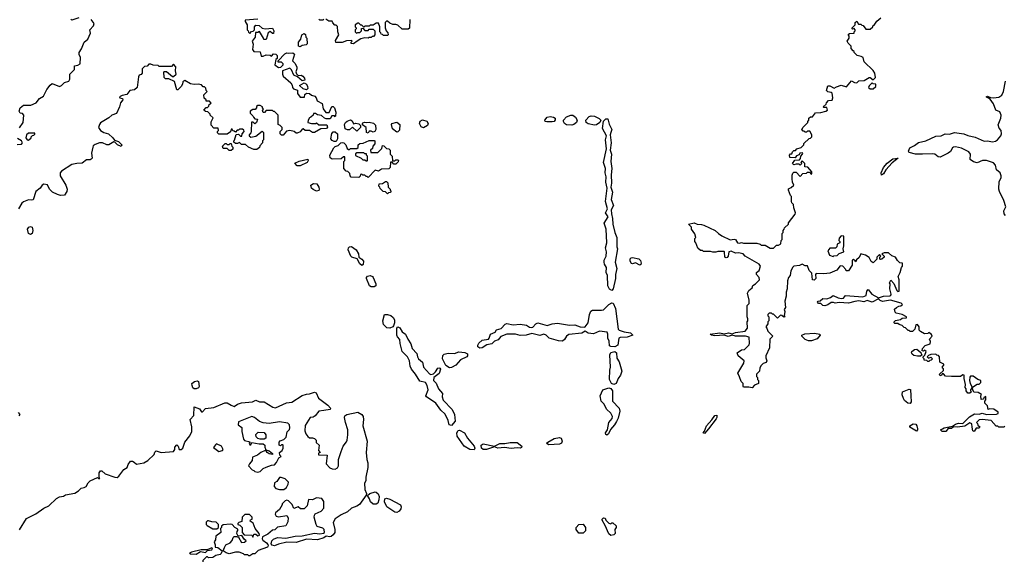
# Model space of a CAD drawing. Extents: x 2386423 to 2568864, y 578392 to 761999.
# Tile 299 of 454: x 2489659 to 2499229, y 655086 to 660354. Entities that reach past the tile are written whole.
import ezdxf

# ---------------------------------------------------------------- set-up
doc = ezdxf.new("R2010")
doc.units = 0

msp = doc.modelspace()

# ---------------------------------------------------------------- linework, layer by layer
at = {"layer": '0CON05XD'}
for points in [[(2490235, 660373.3), (2490165, 660350), (2490155, 660360)], [(2497568.3, 657601.7), (2497545, 657602.5), (2497515, 657581.2), (2497485, 657570), (2497465, 657572.5), (2497445, 657592.5), (2497423.6, 657593.6), (2497413.3, 657605), (2497420, 657615), (2497440.7, 657619.3), (2497465, 657641.2), (2497505, 657638), (2497538.3, 657651.7), (2497565, 657672.5), (2497615, 657648.8), (2497646.4, 657643.6), (2497667.5, 657645), (2497685, 657670), (2497853, 657657), (2497885, 657670), (2497892.5, 657715), (2497905, 657730), (2497942.5, 657685), (2498005, 657647.5), (2498053.9, 657666.1), (2498115, 657666.7), (2498127.5, 657675), (2498130, 657685), (2498117.5, 657735), (2498120, 657785), (2498112.5, 657795), (2498125, 657820), (2498157, 657787), (2498185, 657720), (2498195, 657710), (2498207, 657713), (2498206.7, 657825), (2498197.5, 657855), (2498217.5, 657895), (2498230, 657945), (2498240, 657955), (2498240, 657985), (2498215, 657990), (2498190.7, 658010.7), (2498173, 658043), (2498136.4, 658056.4), (2498105, 658087.5), (2498063, 658087), (2498040, 658075), (2498060, 658055), (2498060, 658045), (2498040, 658025), (2498025, 658020), (2498020, 658025), (2498020, 658045), (2498030, 658055), (2498015, 658070), (2497990, 658045), (2497990, 658025), (2497955, 657987.5), (2497935, 658002.5), (2497915, 658040), (2497880, 658065), (2497833.3, 658076.7), (2497819.3, 658040.7), (2497791.7, 658018.3), (2497785, 658000), (2497778.3, 658008.3), (2497765, 658020), (2497750, 658015), (2497750, 657965), (2497715, 657910), (2497691.7, 657911.7), (2497690, 657925), (2497660, 657955), (2497635, 657960), (2497601.2, 657918.8), (2497535, 657890), (2497475, 657881.2), (2497400, 657885), (2497392.5, 657875), (2497397.5, 657835), (2497380.7, 657819.3), (2497363.8, 657825), (2497357, 657887), (2497332.5, 657915), (2497315, 657960), (2497295, 657960), (2497265, 657977.5), (2497237, 657963), (2497185, 657957.5), (2497175, 657947.5), (2497155, 657910), (2497147.5, 657865), (2497132.5, 657845), (2497123, 657813), (2497117.5, 657735), (2497107.5, 657705), (2497107.5, 657665), (2497097.5, 657615), (2497102.5, 657555), (2497090, 657535), (2497097.5, 657515), (2497090, 657475), (2497097, 657463), (2497085, 657460), (2497068.3, 657478.3), (2497055, 657480), (2497025, 657450), (2496985, 657490), (2496975, 657490), (2496965, 657500), (2496945, 657500), (2496930, 657485), (2496930, 657475), (2496940, 657465), (2496940, 657425), (2496930, 657415), (2496930, 657395), (2496910, 657365), (2496920, 657355), (2496930, 657325), (2496980, 657275), (2496950, 657245), (2496947, 657163), (2496910, 657085), (2496910, 657065), (2496922.5, 657035), (2496915, 657020), (2496885, 657010), (2496865, 656990), (2496853, 656967), (2496850, 656935), (2496820, 656905), (2496820, 656885), (2496830, 656875), (2496830, 656855), (2496840, 656845), (2496840, 656815), (2496801.7, 656798.3), (2496777.5, 656772.5), (2496745, 656780), (2496695, 656780), (2496690, 656785), (2496690, 656815), (2496670, 656835), (2496655, 656880), (2496640, 656915), (2496696.7, 657013.3), (2496700, 657035), (2496642.5, 657085), (2496632.5, 657115), (2496675, 657141.2), (2496705, 657147.5), (2496749.3, 657190.7), (2496753.3, 657206.7), (2496748, 657265), (2496715, 657274.2), (2496615, 657274.5), (2496585, 657284.3), (2496545, 657273.8), (2496505, 657284.4), (2496415, 657278.9), (2496382.5, 657285), (2496370, 657295), (2496465, 657306.9), (2496505, 657300), (2496548, 657308), (2496585, 657300), (2496615, 657311.1), (2496710, 657325), (2496732.5, 657355), (2496730, 657415), (2496736.4, 657423.6), (2496737.5, 657445), (2496730, 657465), (2496730, 657575), (2496750, 657595), (2496750, 657625), (2496732.5, 657695), (2496745, 657720), (2496777.5, 657745), (2496785, 657770), (2496810, 657785), (2496850, 657825), (2496847.5, 657845), (2496820, 657875), (2496820, 657895), (2496847.5, 657915), (2496860, 657955), (2496845, 657977.5), (2496710, 658055), (2496690, 658075), (2496646.1, 658086.1), (2496615, 658082.5), (2496575, 658102.5), (2496553, 658097), (2496546.2, 658053.8), (2496535, 658040), (2496525, 658037.5), (2496512.5, 658045), (2496510, 658095), (2496505, 658100), (2496445, 658100), (2496425, 658092.5), (2496395, 658092.5), (2496375, 658100), (2496305, 658100), (2496295, 658110), (2496275, 658110), (2496251.7, 658131.7), (2496230, 658185), (2496220, 658195), (2496220, 658225), (2496230, 658235), (2496221.7, 658271.7), (2496190, 658315), (2496190, 658335), (2496160, 658365), (2496215, 658378), (2496245, 658366), (2496285, 658363.3), (2496310, 658355), (2496420, 658305), (2496450, 658275), (2496485, 658252.5), (2496565, 658212.5), (2496605, 658220), (2496616.7, 658216.7), (2496635, 658182.5), (2496655, 658180), (2496675, 658187.5), (2496695, 658180), (2496825, 658180), (2496855, 658170), (2496865, 658160), (2496905, 658160), (2496955, 658130), (2496985, 658130), (2497015, 658160), (2497035, 658160), (2497057, 658173), (2497060, 658205), (2497070, 658215), (2497070, 658275), (2497080, 658285), (2497080, 658305), (2497090, 658315), (2497091.7, 658328.3), (2497130, 658365), (2497131.7, 658378.3), (2497197, 658463), (2497200, 658475), (2497183, 658523), (2497180, 658555), (2497163, 658573), (2497160, 658585), (2497160, 658635), (2497150, 658645), (2497130, 658695), (2497131.7, 658708.3), (2497158.3, 658721.7), (2497182.5, 658745), (2497170, 658775), (2497167.5, 658805), (2497168.3, 658841.7), (2497175, 658860), (2497185, 658870), (2497205, 658870), (2497245, 658830), (2497271.7, 658858.3), (2497305, 658860), (2497315, 658870), (2497335, 658870), (2497351.7, 658851.7), (2497360, 658855), (2497360, 658875), (2497318.3, 658918.3), (2497291.7, 658921.7), (2497290, 658955), (2497265, 658980), (2497250, 658965), (2497260, 658955), (2497245, 658940), (2497235, 658950), (2497205, 658950), (2497185, 658942.5), (2497170, 658955), (2497191.7, 658988.3), (2497238.3, 658991.7), (2497247.5, 659002.5), (2497250, 659025), (2497267.5, 659045), (2497270, 659055), (2497265, 659060), (2497243.3, 659056.7), (2497235, 659040), (2497210.7, 659029.3), (2497195, 659010), (2497143, 659013), (2497140, 659035), (2497151.7, 659048.3), (2497165, 659050), (2497171.7, 659068.3), (2497185, 659080), (2497198.3, 659081.7), (2497211.7, 659098.3), (2497255, 659110), (2497280, 659135), (2497281.7, 659148.3), (2497331.7, 659198.3), (2497345, 659200), (2497360, 659215), (2497360, 659235), (2497338.3, 659268.3), (2497315, 659270), (2497305, 659260), (2497295, 659260), (2497285, 659270), (2497275, 659270), (2497262.5, 659285), (2497275, 659310), (2497320, 659355), (2497320, 659365), (2497330, 659375), (2497330, 659395), (2497345, 659410), (2497365, 659410), (2497393, 659447), (2497445, 659450), (2497495, 659462.5), (2497510, 659475), (2497505, 659500), (2497475, 659500), (2497470, 659505), (2497498.3, 659531.7), (2497500, 659545), (2497521.7, 659568.3), (2497555, 659570), (2497562.5, 659595), (2497555, 659640), (2497547, 659647), (2497513, 659653), (2497500, 659665), (2497515, 659710), (2497535, 659710), (2497575, 659687.5), (2497598.3, 659701.7), (2497645, 659716.7), (2497695, 659700), (2497745, 659757.5), (2497773, 659743), (2497795, 659740), (2497815, 659760), (2497867, 659763), (2497915, 659790), (2497925, 659790), (2497955, 659770), (2497977, 659793), (2497970, 659835), (2497955, 659860), (2497867.5, 659945), (2497856.2, 659986.2), (2497837, 659997), (2497800, 660005), (2497770, 660035), (2497770, 660045), (2497761.7, 660051.7), (2497740, 660075), (2497740, 660095), (2497710, 660125), (2497702.5, 660145), (2497720, 660175), (2497720, 660195), (2497711.7, 660208.3), (2497725, 660220), (2497768.3, 660221.7), (2497770, 660235), (2497780, 660245), (2497780, 660255), (2497768.3, 660268.3), (2497755, 660260), (2497750, 660265), (2497750, 660275), (2497780, 660305), (2497780, 660325), (2497795, 660340), (2497811.7, 660311.7), (2497835, 660310), (2497845, 660300), (2497858.3, 660298.3), (2497881.7, 660261.7), (2497927, 660263), (2497950, 660285), (2497950, 660295), (2497965, 660300), (2497991.7, 660338.3), (2498028.3, 660371.7)], [(2489656.8, 659303.2), (2489693.3, 659355), (2489700, 659425), (2489685, 659440), (2489663, 659443), (2489653.8, 659465), (2489664.2, 659495.8), (2489695, 659522.5), (2489766.4, 659523.6), (2489820, 659545), (2489852.3, 659587.7), (2489890, 659610), (2489923.3, 659675), (2489955, 659716.7), (2489975, 659732.5), (2490045, 659702.5), (2490066.4, 659713.6), (2490095, 659742.5), (2490135, 659756.7), (2490146, 659775), (2490147.5, 659822.5), (2490191.7, 659868.3), (2490190, 659905), (2490225, 659910), (2490246.2, 659925), (2490250, 659985), (2490236.7, 660015), (2490237.5, 660035), (2490260.7, 660069.3), (2490286.4, 660133.6), (2490322.5, 660165), (2490346.4, 660223.6), (2490340, 660255), (2490377.5, 660295), (2490382.5, 660315), (2490352.5, 660355)], [(2491975, 660360), (2491851.7, 660348.3), (2491850, 660335), (2491870, 660305), (2491870, 660255), (2491880, 660245), (2491881.7, 660231.7), (2491895, 660220), (2491911.7, 660238.3), (2491928.3, 660241.7), (2491940, 660255), (2491940, 660285), (2491955, 660300), (2491987, 660297), (2492015, 660270), (2492043.6, 660263.6), (2492115, 660270), (2492130, 660245), (2492125, 660220), (2492115, 660220), (2492095, 660240), (2492073.6, 660226.4), (2492055, 660160), (2492031.7, 660161.7), (2492030, 660175), (2491988.3, 660238.3), (2491975, 660230), (2491951.7, 660228.3), (2491947, 660183), (2491920, 660145), (2491927.5, 660115), (2491922.5, 660065), (2491933, 660043), (2491995, 660040), (2492005, 660000), (2492025, 660000), (2492055, 660012.5), (2492095, 660010), (2492105, 660000), (2492125, 660020), (2492148.3, 660018.3), (2492160, 660005), (2492160, 659975), (2492150, 659965), (2492140, 659915), (2492175, 659890), (2492198.3, 659891.7), (2492220, 659915), (2492220, 659925), (2492205, 659940), (2492171.7, 659941.7), (2492170, 659955), (2492237, 660023), (2492255, 660032.5), (2492275, 660027.5), (2492315, 660030), (2492328.3, 660018.3), (2492310, 659955), (2492337, 659927), (2492351.7, 659891.7), (2492352.5, 659875), (2492342.5, 659845), (2492348.3, 659828.3), (2492365, 659810), (2492395, 659812.5), (2492410, 659805), (2492427.5, 659785), (2492430, 659765), (2492405, 659757.5), (2492358.3, 659798.3), (2492323.6, 659813.6), (2492300, 659865), (2492285, 659882.5), (2492212.5, 659857.5), (2492212.5, 659825), (2492220, 659805), (2492295, 659740), (2492307, 659717), (2492310, 659695), (2492321.7, 659681.7), (2492358.3, 659668.3), (2492360, 659635), (2492385, 659600), (2492428.3, 659601.7), (2492430, 659625), (2492445, 659640), (2492477, 659637), (2492495, 659620), (2492528.3, 659608.3), (2492540, 659595), (2492550, 659565), (2492598.3, 659538.3), (2492608.3, 659488.3), (2492635, 659450), (2492668.3, 659451.7), (2492691.7, 659508.3), (2492705, 659510), (2492720, 659495), (2492732.5, 659455), (2492730, 659415), (2492725, 659410), (2492717.5, 659417.5), (2492692.5, 659417.5), (2492675, 659390), (2492638.3, 659388.3), (2492620, 659395), (2492591.7, 659421.7), (2492555, 659427.5), (2492535, 659440), (2492515, 659440), (2492510, 659425), (2492490, 659405), (2492475, 659400), (2492462.5, 659375), (2492460, 659355), (2492495, 659342.5), (2492537.5, 659342.5), (2492545, 659350), (2492565, 659330), (2492645, 659330), (2492651.7, 659308.3), (2492640, 659295)], [(2492615, 660360), (2492605, 660350), (2492575, 660350), (2492565, 660360)], [(2493452.5, 660355), (2493448.3, 660271.7), (2493435, 660260), (2493375, 660260), (2493335, 660300), (2493315, 660307.5), (2493285, 660307.5), (2493255, 660320), (2493235, 660340), (2493225, 660340), (2493210, 660325), (2493210, 660275), (2493220, 660245), (2493237.5, 660225), (2493240, 660205), (2493235, 660200), (2493195, 660200), (2493185, 660210), (2493171.7, 660211.7), (2493170, 660225), (2493160, 660235), (2493160, 660285), (2493145, 660320), (2493125, 660320), (2493095, 660300), (2493065, 660300), (2493055, 660290), (2493015, 660290), (2493005, 660280), (2492985, 660300), (2492975, 660300), (2492955, 660320), (2492945, 660320), (2492920, 660305), (2492920, 660285), (2492930, 660275), (2492930, 660265), (2492920, 660255), (2492920, 660235), (2492931.7, 660221.7), (2492945, 660230), (2492965, 660230), (2492980, 660245), (2492981.7, 660268.3), (2492995, 660270), (2493015, 660250), (2493045, 660250), (2493055, 660260), (2493095, 660260), (2493110, 660245), (2493110, 660205), (2493098.3, 660191.7), (2493085, 660190), (2493075, 660180), (2493055, 660180), (2493047.5, 660172.5), (2493015, 660177.5), (2492975, 660167.5), (2492940, 660145), (2492905, 660120), (2492881.7, 660121.7), (2492880, 660135), (2492890, 660145), (2492885, 660150), (2492835, 660147.5), (2492793, 660133), (2492733, 660133), (2492728.3, 660151.7), (2492760, 660205), (2492750, 660235), (2492748.3, 660288.3), (2492735, 660300), (2492721.7, 660301.7), (2492701.7, 660321.7), (2492695, 660340), (2492665, 660340), (2492635, 660360)], [(2492385, 660090), (2492370, 660095), (2492370, 660135), (2492390, 660165), (2492400, 660205), (2492425, 660220), (2492438.3, 660208.3), (2492440, 660185), (2492450, 660175), (2492451.7, 660118.3), (2492441.7, 660108.3), (2492405, 660102.5), (2492385, 660090)], [(2492640, 659295), (2492585, 659292.5), (2492525, 659256.7), (2492505, 659257.5), (2492476.4, 659276.4), (2492435, 659276.7), (2492415, 659292.5), (2492405, 659290), (2492385, 659262.5), (2492355, 659250), (2492345, 659250), (2492327, 659267), (2492285, 659277.5), (2492251.7, 659268.3), (2492218.3, 659231.7), (2492205, 659230), (2492190, 659245), (2492190, 659265), (2492210, 659285), (2492210, 659305), (2492190, 659325), (2492170, 659335), (2492170, 659425), (2492135, 659460), (2492125, 659460), (2492115, 659470), (2492055, 659470), (2492038.3, 659451.7), (2492025, 659450), (2492020, 659475), (2492030, 659485), (2492020, 659495), (2492020, 659505), (2491995, 659520), (2491975, 659520), (2491961.7, 659508.3), (2491960, 659495), (2491948.3, 659481.7), (2491925, 659480), (2491900, 659465), (2491900, 659445), (2491925, 659420), (2491930, 659405), (2491945, 659390), (2491970, 659385), (2491960, 659355), (2491945, 659340), (2491928.3, 659358.3), (2491913, 659357), (2491910, 659265), (2491907, 659253), (2491890, 659235), (2491890, 659225), (2491905, 659210), (2491955, 659220), (2492015, 659270), (2492030, 659255), (2492030, 659185), (2492020, 659175), (2492020, 659155), (2491991.7, 659128.3), (2491988.3, 659111.7), (2491965, 659090), (2491935, 659090), (2491883, 659113), (2491855, 659140), (2491815, 659140), (2491795, 659160), (2491775, 659150), (2491755, 659150), (2491741.7, 659161.7), (2491740, 659175), (2491747, 659183), (2491761.7, 659238.3), (2491785, 659240), (2491805, 659220), (2491818.3, 659221.7), (2491820, 659245), (2491840, 659265), (2491838.3, 659278.3), (2491825, 659290), (2491795, 659290), (2491785, 659280), (2491771.7, 659278.3), (2491755, 659260), (2491745, 659270), (2491731.7, 659271.7), (2491725, 659290), (2491715, 659290), (2491708.3, 659261.7), (2491675, 659240), (2491595, 659240), (2491581.7, 659251.7), (2491580, 659265), (2491590, 659275), (2491588.3, 659298.3), (2491545, 659300), (2491518.3, 659328.3), (2491518.3, 659361.7), (2491538.3, 659398.3), (2491510, 659425), (2491510, 659435), (2491488.3, 659458.3), (2491465, 659460), (2491450, 659475), (2491471.7, 659498.3), (2491485, 659500), (2491498.3, 659511.7), (2491501.7, 659528.3), (2491518.3, 659541.7), (2491505, 659560), (2491471.7, 659561.7), (2491470, 659575), (2491451.7, 659591.7), (2491448.3, 659621.7), (2491480, 659655), (2491470, 659665), (2491468.3, 659688.3), (2491455, 659700), (2491441.7, 659701.7), (2491425, 659720), (2491395, 659727.5), (2491355, 659722.5), (2491318.3, 659728.3), (2491265, 659762.5), (2491245, 659750), (2491241.2, 659725), (2491228.8, 659705), (2491195, 659670), (2491185, 659670), (2491165, 659752.5), (2491107, 659777), (2491075, 659780), (2491061.7, 659791.7), (2491060, 659845), (2491065, 659850), (2491085, 659850), (2491145, 659800), (2491155, 659800), (2491180, 659825), (2491173.3, 659855), (2491177.5, 659895), (2491155, 659920), (2491135, 659900), (2491015, 659900), (2491005, 659907.5), (2490955, 659910), (2490935, 659920), (2490915, 659920), (2490897, 659903), (2490871.7, 659898.3), (2490850, 659875), (2490850, 659835), (2490838.3, 659821.7), (2490820, 659815), (2490813, 659797), (2490800, 659695), (2490775, 659670), (2490730, 659665), (2490700, 659625), (2490655, 659617.5), (2490630, 659605), (2490633, 659593), (2490658.3, 659588.3), (2490660, 659575), (2490637.5, 659545), (2490630, 659505), (2490599.3, 659440.7), (2490555, 659426.7), (2490525, 659400), (2490445, 659350), (2490433.3, 659335), (2490426.2, 659305), (2490444.4, 659275), (2490475, 659257.8), (2490523.1, 659243.1), (2490564.6, 659204.6), (2490580.9, 659180.9), (2490618, 659168), (2490650, 659135), (2490645, 659121.2), (2490608.8, 659135), (2490585, 659161.2), (2490575, 659164.2), (2490525, 659136.7), (2490505, 659137.5), (2490465, 659157.5), (2490435, 659156.7), (2490391.7, 659138.3), (2490374.4, 659125.6), (2490370, 659115), (2490356, 659055), (2490363, 659007), (2490355, 658997.5), (2490345, 658990), (2490308.3, 658991.7), (2490265, 658956.7), (2490215, 658956.2), (2490165, 658946.2), (2490065, 658880), (2490052.5, 658865), (2490052, 658835), (2490106.7, 658745), (2490120, 658705), (2490117, 658683), (2490095, 658647.5), (2490057, 658643), (2490025, 658652.5), (2489977, 658677), (2489947, 658707), (2489928.3, 658748.3), (2489895, 658752.5), (2489877.5, 658745), (2489856.4, 658713.6), (2489816.4, 658683.6), (2489788.3, 658601.7), (2489775, 658597.5), (2489745, 658601.2), (2489697.3, 658582.7), (2489680.9, 658569.1), (2489648, 658515)], [(2492445, 659670), (2492415, 659680), (2492380, 659715), (2492425, 659740), (2492445, 659727.5), (2492457.5, 659705), (2492460, 659685), (2492445, 659670)], [(2497955, 659680), (2497980, 659705), (2497980, 659725), (2497955, 659730), (2497945, 659740), (2497915, 659710), (2497910, 659695), (2497925, 659680), (2497955, 659680)], [(2499239.3, 658449.3), (2499226.7, 658465), (2499223.3, 658495), (2499242.5, 658535), (2499225.5, 658595), (2499182.4, 658682.4), (2499176.5, 658706.5), (2499179.4, 658780.6), (2499199.2, 658815), (2499200, 658835), (2499187.5, 658865), (2499154.7, 658894.7), (2499145, 658939.4), (2499125, 658962.7), (2499055, 658985.4), (2499017.2, 658982.8), (2498965, 658963.1), (2498929.8, 658969.8), (2498897.5, 658995), (2498900.6, 659045), (2498885, 659069.4), (2498812, 659105), (2498756, 659116), (2498735, 659113.9), (2498725, 659106.2), (2498705, 659072), (2498685, 659055.8), (2498605, 659016.2), (2498585, 659018.8), (2498554.4, 659044.4), (2498535, 659050.6), (2498435, 659045.6), (2498366.2, 659046.2), (2498303.1, 659063.1), (2498296.7, 659075), (2498311.5, 659108.5), (2498355, 659130), (2498395, 659158.9), (2498465, 659176.9), (2498565, 659220.6), (2498615, 659224.3), (2498655, 659242.9), (2498695, 659239.5), (2498745, 659256.2), (2498835, 659243.8), (2498875, 659227.1), (2498945, 659210), (2499035, 659173.1), (2499065, 659176.7), (2499115, 659166.5), (2499145, 659173.5), (2499162.9, 659185), (2499195, 659223.8), (2499200.8, 659245), (2499197.5, 659275), (2499180, 659300), (2499171.1, 659331.1), (2499194.7, 659395), (2499198.7, 659425), (2499185, 659456.5), (2499145.3, 659475.3), (2499123.6, 659535), (2499090.6, 659580.6), (2499053.8, 659605), (2499065, 659611.2), (2499095, 659597.5), (2499122.8, 659592.8), (2499175, 659600), (2499205, 659621.2), (2499220.6, 659655), (2499241.9, 659755)], [(2494835, 659359.2), (2494781.7, 659361.7), (2494767.5, 659365), (2494762.5, 659375), (2494785, 659406.2), (2494815, 659413.3), (2494845.9, 659405.9), (2494862.5, 659395), (2494865, 659380), (2494855, 659364), (2494835, 659359.2)], [(2495025, 659328), (2494975, 659330), (2494954.2, 659345), (2494944.3, 659364.3), (2494945.8, 659375), (2494975, 659407.5), (2495015, 659426.2), (2495035, 659426.2), (2495061.2, 659405), (2495076.2, 659375), (2495071.2, 659355), (2495045, 659334), (2495025, 659328)], [(2495245, 659328), (2495185, 659339.2), (2495164.2, 659355), (2495160.8, 659375), (2495195, 659412.5), (2495215, 659417.5), (2495245, 659414.4), (2495292, 659392), (2495308.8, 659375), (2495296.9, 659353.1), (2495265, 659332.5), (2495245, 659328)], [(2492935, 659270), (2492895, 659307.5), (2492865, 659282.5), (2492845, 659282.5), (2492823.6, 659293.6), (2492816.4, 659333.6), (2492827, 659353), (2492843, 659367), (2492875, 659380), (2492889.3, 659369.3), (2492905, 659340), (2492925, 659347.5), (2492955, 659340), (2492970, 659325), (2492970, 659305), (2492935, 659270)], [(2493045, 659250), (2493030, 659255), (2493027.5, 659305), (2492991.7, 659331.7), (2492990, 659345), (2492995, 659350), (2493015, 659357.5), (2493025, 659352.5), (2493055, 659356.7), (2493097, 659347), (2493116.7, 659326.7), (2493120, 659285), (2493110, 659265), (2493095, 659260), (2493075, 659270), (2493055, 659270), (2493045, 659250)], [(2493325, 659260), (2493281.7, 659291.7), (2493272.5, 659335), (2493277, 659343), (2493325, 659357.5), (2493352.5, 659335), (2493351.7, 659278.3), (2493335, 659262.5), (2493325, 659260)], [(2493585, 659303.3), (2493560.3, 659310.3), (2493543.8, 659345), (2493551.7, 659368.3), (2493575, 659380), (2493615.8, 659365.8), (2493630, 659345), (2493623.9, 659326.1), (2493585, 659303.3)], [(2495415, 657721.1), (2495392.3, 657732.3), (2495374.2, 657765), (2495373.8, 657865), (2495358, 657895), (2495363.8, 657945), (2495343.8, 657975), (2495338.8, 657995), (2495341.2, 658015), (2495359.2, 658055), (2495362.5, 658095), (2495354.2, 658135), (2495364.3, 658185), (2495358.6, 658315), (2495340, 658375), (2495378, 658435), (2495354.2, 658475), (2495372, 658515), (2495352.5, 658585), (2495368.1, 658715), (2495355.7, 658775), (2495358, 658825), (2495348, 658865), (2495354, 658905), (2495333.8, 658965), (2495363.9, 659096.1), (2495354.4, 659185), (2495362, 659225), (2495323.8, 659295), (2495333.9, 659366.1), (2495355, 659390.8), (2495375, 659389.2), (2495388, 659338), (2495412.9, 659285), (2495405.8, 659255), (2495397.5, 659235), (2495407.8, 659155), (2495399.2, 659085), (2495410.5, 659045), (2495404.4, 658975), (2495415.8, 658905), (2495407.8, 658845), (2495410, 658765), (2495404.4, 658725), (2495419.5, 658675), (2495406.5, 658605), (2495430.6, 658545), (2495409.2, 658505), (2495410, 658465), (2495420.7, 658420.7), (2495424.4, 658365), (2495444.2, 658285), (2495464, 658235), (2495462, 658145), (2495468.8, 658125), (2495445.8, 657995), (2495462, 657935), (2495449.2, 657875), (2495449.4, 657835), (2495428.2, 657735), (2495415, 657721.1)], [(2489745, 659182.5), (2489770, 659205), (2489770, 659215), (2489781.7, 659228.3), (2489795, 659230), (2489805, 659240), (2489805, 659250), (2489745, 659250), (2489725, 659232.5), (2489717.5, 659205), (2489730, 659185), (2489745, 659182.5)], [(2492715, 659167.5), (2492695, 659177.5), (2492682.5, 659195), (2492693.6, 659246.4), (2492705, 659262.5), (2492725, 659263.3), (2492747.5, 659245), (2492747.5, 659195), (2492735, 659170), (2492715, 659167.5)], [(2489635, 659140), (2489675, 659142.5), (2489687.5, 659155), (2489677.5, 659175), (2489638.3, 659198.3)], [(2491695, 659080), (2491675, 659100), (2491635, 659100), (2491630, 659125), (2491655, 659150), (2491665, 659150), (2491675, 659140), (2491695, 659140), (2491705, 659150), (2491715, 659150), (2491720, 659125), (2491730, 659115), (2491730, 659095), (2491715, 659082.5), (2491695, 659080)], [(2493045, 658820), (2493035, 658830), (2493025, 658830), (2493015, 658840), (2492995, 658840), (2492985, 658850), (2492971.7, 658848.3), (2492968.3, 658831.7), (2492955, 658820), (2492881.7, 658821.7), (2492870, 658835), (2492868.3, 658858.3), (2492848.3, 658878.3), (2492831.7, 658881.7), (2492810, 658905), (2492810, 658975), (2492820, 658985), (2492818.3, 659018.3), (2492805, 659020), (2492785, 659000), (2492695, 658997.5), (2492675, 659010), (2492672.5, 659035), (2492711.7, 659108.3), (2492725, 659120), (2492755, 659130), (2492780, 659155), (2492795, 659160), (2492810, 659155), (2492830, 659135), (2492841.7, 659101.7), (2492855, 659090), (2492865, 659090), (2492875, 659100), (2492935, 659100), (2492948.3, 659111.7), (2492950, 659135), (2492965, 659150), (2492997, 659153), (2493055, 659180), (2493105, 659180), (2493110, 659175), (2493110, 659145), (2493090, 659125), (2493088.3, 659101.7), (2493070, 659085), (2493071.7, 659061.7), (2493138.3, 659061.7), (2493178.3, 659101.7), (2493185, 659130), (2493198.3, 659128.3), (2493225, 659100), (2493248.3, 659098.3), (2493260, 659085), (2493260, 659045), (2493280, 659025), (2493281.7, 658981.7), (2493305, 658980), (2493315, 658990), (2493335, 658990), (2493340, 658985), (2493338.3, 658971.7), (2493315, 658950), (2493295, 658950), (2493278.3, 658968.3), (2493261.7, 658968.3), (2493260, 658915), (2493248.3, 658901.7), (2493175, 658900), (2493145, 658880), (2493115, 658890), (2493045, 658820)], [(2493035, 658980), (2493040, 658985), (2493040, 659025), (2493030, 659035), (2493028.3, 659048.3), (2493015, 659050), (2493005, 659060), (2492935, 659060), (2492921.7, 659048.3), (2492921.7, 659031.7), (2492978.3, 659008.3), (2492995, 658990), (2493015, 658990), (2493025, 658980), (2493035, 658980)], [(2492385, 658932.5), (2492355, 658932.5), (2492331.7, 658958.3), (2492375, 658976.2), (2492458.3, 658998.3), (2492462.5, 658985), (2492452.5, 658965), (2492385, 658932.5)], [(2498035, 658842.5), (2498033.5, 658865), (2498056.5, 658915), (2498090.6, 658959.4), (2498145, 658998.8), (2498198, 659008), (2498138.8, 658961.2), (2498077.4, 658892.6), (2498056.5, 658855), (2498035, 658842.5)], [(2492545, 658686.7), (2492511.4, 658701.4), (2492493.8, 658715), (2492488.8, 658745), (2492515, 658760), (2492546, 658756), (2492566.2, 658725), (2492570, 658705), (2492565, 658692.5), (2492545, 658686.7)], [(2493235, 658660), (2493215, 658680), (2493191.7, 658681.7), (2493161.7, 658711.7), (2493160, 658725), (2493150, 658735), (2493151.7, 658758.3), (2493185, 658760), (2493215, 658780), (2493225, 658780), (2493238.3, 658768.3), (2493240, 658725), (2493260, 658705), (2493260, 658695), (2493270, 658685), (2493258.3, 658671.7), (2493245, 658670), (2493235, 658660)], [(2489765, 658263.8), (2489743.8, 658275), (2489733.8, 658315), (2489747.5, 658335), (2489765, 658342.5), (2489780, 658335), (2489787.5, 658305), (2489780, 658275), (2489765, 658263.8)], [(2497565, 658050), (2497573, 658057), (2497605, 658060), (2497625, 658080), (2497670, 658095), (2497662.5, 658125), (2497670, 658155), (2497668.3, 658248.3), (2497645, 658250), (2497625, 658230), (2497620, 658205), (2497630, 658195), (2497630, 658185), (2497605, 658170), (2497600, 658145), (2497588.3, 658131.7), (2497535, 658130), (2497513, 658107), (2497530, 658065), (2497565, 658050)], [(2492985, 657964), (2492965, 657978.6), (2492937.7, 658027.7), (2492887.5, 658045), (2492876.2, 658055), (2492850, 658115), (2492854.2, 658135), (2492865, 658145.7), (2492885, 658148.1), (2492930, 658115), (2492950.8, 658075), (2492956.7, 658045), (2492985.7, 658025.7), (2492999.2, 658005), (2492998.3, 657971.7), (2492985, 657964)], [(2495685, 657966.7), (2495645, 657988.8), (2495615, 657980), (2495605, 657984), (2495592.9, 658005), (2495591.9, 658028.1), (2495601.3, 658038.7), (2495615, 658041.4), (2495677.7, 658027.7), (2495691.7, 658011.7), (2495698, 657985), (2495695, 657972.5), (2495685, 657966.7)], [(2493105, 657754.7), (2493074.7, 657754.7), (2493057.5, 657765), (2493031.1, 657835), (2493030, 657845), (2493039.7, 657860.3), (2493065, 657864.4), (2493086.6, 657856.6), (2493095.6, 657845.6), (2493121.9, 657785), (2493118.9, 657765), (2493105, 657754.7)], [(2494130, 657160), (2494112.9, 657172.9), (2494111.4, 657188.6), (2494121.7, 657208.3), (2494154.1, 657235.9), (2494215, 657246.7), (2494223.3, 657255), (2494236.1, 657293.9), (2494280, 657315), (2494293, 657337), (2494338.3, 657351.7), (2494376.1, 657393.9), (2494395, 657400), (2494455, 657387.5), (2494523, 657393), (2494585, 657382), (2494615, 657364), (2494635, 657360), (2494645, 657363.3), (2494675, 657396.7), (2494695, 657403.8), (2494785, 657380.8), (2494835, 657396), (2494885, 657402), (2495004.2, 657384.2), (2495055, 657385.7), (2495105, 657367.5), (2495145, 657362.5), (2495155, 657367.5), (2495183.3, 657405), (2495196.7, 657485), (2495210.7, 657519.3), (2495225, 657527.5), (2495315, 657527.5), (2495335, 657532.5), (2495385.8, 657585), (2495415, 657600.8), (2495426.8, 657596.8), (2495448.5, 657545), (2495474.5, 657344.5), (2495486.7, 657335), (2495535, 657318.8), (2495595, 657308.9), (2495620, 657285), (2495565, 657267.3), (2495496.5, 657263.5), (2495482.9, 657257.1), (2495471.7, 657188.3), (2495445, 657172.9), (2495405, 657174.2), (2495393, 657183), (2495387.9, 657227.9), (2495374.2, 657255), (2495375.7, 657295.7), (2495368, 657315), (2495295, 657325.6), (2495235, 657300), (2495185, 657304.2), (2495155, 657323.3), (2495124.2, 657305.8), (2494995, 657291.2), (2494975, 657276.2), (2494955, 657243.3), (2494935, 657226.7), (2494895, 657230), (2494805, 657256.7), (2494776.7, 657285), (2494755, 657293.8), (2494715, 657282), (2494638.3, 657301.7), (2494583, 657287), (2494525, 657281.2), (2494476.8, 657296.8), (2494394.2, 657295.8), (2494335, 657273.3), (2494310.3, 657239.7), (2494274.3, 657225.7), (2494248.3, 657201.7), (2494198.3, 657191.7), (2494155, 657160.8), (2494130, 657160)], [(2499235, 656400), (2499225, 656390), (2499175, 656390), (2499165, 656400), (2499151.7, 656401.7), (2499100, 656455), (2499014.3, 656465.7), (2498985, 656462.5), (2498960, 656435), (2498970, 656425), (2498971.7, 656411.7), (2498990, 656395), (2498985, 656380), (2498955, 656380), (2498935, 656347.5), (2498923.3, 656355), (2498918.3, 656391.7), (2498913.6, 656423.6), (2498895, 656433.8), (2498845, 656401.2), (2498775, 656391.2), (2498737, 656393), (2498715, 656377.5), (2498682.5, 656377.5), (2498661.7, 656348.3), (2498625, 656350), (2498610, 656365), (2498627.5, 656375), (2498645, 656383.8), (2498725, 656400), (2498755, 656421.2), (2498785, 656428.8), (2498825, 656426.7), (2498890, 656490), (2498940.7, 656519.3), (2498985, 656516.2), (2499015, 656526.7), (2499057.3, 656512.7), (2499155, 656517.5), (2499170, 656525), (2499170, 656535), (2499127, 656567), (2499085, 656570), (2499071.7, 656561.7), (2499067, 656597), (2499040, 656625), (2499040, 656645), (2499050, 656655), (2499048.3, 656688.3), (2499031.7, 656678.3), (2499028.3, 656661.7), (2499005, 656660), (2499000, 656695), (2499008.3, 656708.3), (2498975, 656727.5), (2498931.7, 656731.7), (2498922.5, 656752.5), (2498921.7, 656778.3), (2498965, 656810), (2498985, 656810), (2499000, 656825), (2499000, 656845), (2498973, 656853), (2498925, 656887.5), (2498901.7, 656888.3), (2498893.6, 656876.4), (2498891.2, 656845), (2498896.7, 656815), (2498912.5, 656785), (2498911.7, 656768.3), (2498900, 656755), (2498900, 656745), (2498910, 656735), (2498895, 656720), (2498875, 656720), (2498860, 656745), (2498860, 656765), (2498850, 656775), (2498852.5, 656805), (2498837.5, 656865), (2498840, 656895), (2498825, 656900), (2498805, 656882.5), (2498715, 656883.3), (2498658.3, 656888.3), (2498638.3, 656908.3), (2498625, 656910), (2498618.3, 656891.7), (2498605, 656890), (2498600, 656905), (2498638.3, 656941.7), (2498638.3, 656958.3), (2498630, 656965), (2498630, 656985), (2498640, 656995), (2498640, 657005), (2498601.7, 657021.7), (2498600, 657075), (2498588.3, 657088.3), (2498575, 657090), (2498565, 657100), (2498515, 657097.5), (2498491.7, 657088.3), (2498480, 657075), (2498491.7, 657061.7), (2498515, 657070), (2498530, 657055), (2498518.3, 657041.7), (2498505, 657040), (2498495, 657030), (2498485, 657030), (2498475, 657040), (2498451.7, 657041.7), (2498450, 657055), (2498440, 657065), (2498440, 657075), (2498458.3, 657091.7), (2498470, 657125), (2498455, 657140), (2498445, 657130), (2498431.7, 657131.7), (2498432.5, 657155), (2498460, 657185), (2498508.8, 657201.2), (2498511.2, 657225), (2498503.3, 657246.7), (2498527.5, 657275), (2498523, 657293), (2498495, 657310), (2498485, 657302.5), (2498455, 657300), (2498415, 657322.5), (2498402.5, 657335), (2498402.5, 657365), (2498385, 657390), (2498370, 657385), (2498360, 657345), (2498338.3, 657321.7), (2498315, 657320), (2498305, 657330), (2498295, 657330), (2498268.3, 657358.3), (2498255, 657360), (2498235, 657380), (2498208.3, 657388.3), (2498195, 657400), (2498165, 657400), (2498160, 657405), (2498160, 657415), (2498173, 657427), (2498221.7, 657438.3), (2498235, 657450), (2498280, 657455), (2498280, 657465), (2498235, 657487.5), (2498178.3, 657498.3), (2498168.3, 657508.3), (2498163, 657537), (2498180, 657555), (2498203, 657567), (2498225, 657570), (2498240, 657585), (2498227, 657597), (2498123.6, 657626.4), (2498045, 657614), (2498022.7, 657622.7), (2498005, 657640), (2497945, 657608), (2497895, 657622.5), (2497865, 657610), (2497815, 657618.8), (2497775, 657613.8), (2497713.9, 657596.1), (2497625, 657603.8), (2497585, 657596.7), (2497568.3, 657601.7)], [(2493255, 657353.8), (2493226.4, 657356.4), (2493195, 657390), (2493190, 657425), (2493205, 657486.7), (2493234.1, 657485.9), (2493265, 657475.6), (2493288.2, 657458.2), (2493302.5, 657435), (2493302.2, 657405), (2493292, 657375), (2493285, 657366.2), (2493255, 657353.8)], [(2493855, 656407.5), (2493832.5, 656415), (2493824.2, 656455), (2493795, 656516.7), (2493753.3, 656555), (2493705, 656623.3), (2493612.5, 656685), (2493607.5, 656695), (2493630, 656755), (2493620, 656795), (2493604.1, 656824.1), (2493547, 656837), (2493507.5, 656905), (2493467.5, 656955), (2493453.6, 656983.6), (2493447.5, 657035), (2493427.5, 657075), (2493376.4, 657126.4), (2493356.2, 657205), (2493353.3, 657243.3), (2493329.5, 657269.5), (2493323.8, 657285), (2493325.8, 657354.2), (2493335, 657368), (2493355, 657356), (2493377.4, 657317.4), (2493408, 657295), (2493432.5, 657245), (2493462.2, 657202.2), (2493474.7, 657154.7), (2493517.5, 657107.5), (2493524.2, 657075), (2493536.6, 657056.6), (2493572.7, 657022.7), (2493583.1, 656975), (2493640.7, 656910.7), (2493655.9, 656904.1), (2493679.8, 656910.2), (2493701.8, 656928.2), (2493724.3, 656965.7), (2493732.3, 656967.7), (2493742.5, 656965), (2493748.8, 656955), (2493736.8, 656913.2), (2493683.3, 656875), (2493680, 656845), (2493707.1, 656817.1), (2493731.2, 656765), (2493769.5, 656719.5), (2493766, 656685), (2493774.5, 656654.5), (2493862.3, 656562.3), (2493885, 656512.5), (2493890.5, 656449.5), (2493855, 656407.5)], [(2497355, 657230), (2497325, 657230), (2497293, 657243), (2497260, 657275), (2497260, 657285), (2497291.7, 657298.3), (2497385, 657306), (2497436.2, 657296.2), (2497440, 657285), (2497409.3, 657250.7), (2497355, 657230)], [(2493835, 656967.5), (2493799.7, 656989.7), (2493770, 657055), (2493770.7, 657089.3), (2493785, 657100), (2493825, 657110), (2493885, 657106.7), (2493927.3, 657122.7), (2493985.6, 657115.6), (2494010, 657105), (2494012.5, 657085), (2494004.2, 657075), (2493944.6, 657045.4), (2493898.8, 656995), (2493855, 656971.4), (2493835, 656967.5)], [(2495435, 656804.2), (2495410, 656815), (2495391.2, 656855), (2495395.8, 656945), (2495402.9, 656975), (2495394.2, 657095), (2495404.5, 657115.5), (2495445, 657125.7), (2495460, 657115), (2495462, 657062), (2495485.8, 657025), (2495511.2, 656935), (2495498.8, 656895), (2495477.5, 656865), (2495455.7, 656815), (2495435, 656804.2)], [(2498415, 657080), (2498385, 657080), (2498349.3, 657089.3), (2498335, 657100), (2498327.5, 657115), (2498331.2, 657125), (2498355, 657146.2), (2498377.7, 657147.7), (2498418.3, 657118.3), (2498420, 657105), (2498430, 657095), (2498415, 657080)], [(2491375, 656764), (2491355, 656764), (2491343.2, 656773.2), (2491333.8, 656795), (2491333.3, 656815), (2491356.4, 656833.6), (2491385, 656842.5), (2491396.7, 656835), (2491403.3, 656785), (2491395.8, 656774.2), (2491375, 656764)], [(2489656.4, 655393.6), (2489725, 655502.5), (2489815, 655547.5), (2489895, 655602.5), (2489943, 655627), (2490015, 655697.5), (2490045, 655712.5), (2490085, 655720), (2490105, 655732.5), (2490195, 655750), (2490229.3, 655770.7), (2490255, 655797.5), (2490285, 655802.5), (2490306.4, 655813.6), (2490325, 655850), (2490345, 655870), (2490415, 655900), (2490425, 655890), (2490438.3, 655891.7), (2490430, 655905), (2490430, 655945), (2490443.8, 655966.2), (2490456.1, 655966.1), (2490488.3, 655938.3), (2490583, 655903), (2490605, 655902.5), (2490622.5, 655915), (2490670.7, 655979.3), (2490705, 656000), (2490713, 656027), (2490735, 656060), (2490755, 656060), (2490771.7, 656051.7), (2490795, 656030), (2490867, 656043), (2490905, 656067.5), (2490966.4, 656123.6), (2490973, 656147), (2490985, 656160), (2491033, 656143), (2491155, 656152.5), (2491167.5, 656175), (2491167.5, 656195), (2491185, 656217.5), (2491200, 656205), (2491210, 656175), (2491227, 656173), (2491243, 656187), (2491262.5, 656245), (2491312.5, 656305), (2491331.7, 656348.3), (2491332.5, 656395), (2491314.2, 656464.2), (2491351.2, 656505), (2491355, 656590), (2491405, 656567.5), (2491425, 656540), (2491435, 656540), (2491465, 656572.5), (2491545, 656583.3), (2491651.7, 656628.3), (2491675, 656627.5), (2491713.3, 656603.3), (2491745, 656592.5), (2491775, 656613.3), (2491815, 656626.7), (2491921.7, 656638.3), (2491955, 656652.5), (2491988.3, 656638.3), (2492035, 656637.5), (2492120, 656585), (2492145, 656580), (2492253, 656627), (2492305, 656632.5), (2492405, 656697.5), (2492445, 656712.5), (2492476.4, 656713.6), (2492525, 656732.5), (2492540, 656725), (2492564.1, 656674.1), (2492652.5, 656605), (2492680, 656575), (2492675, 656562.5), (2492616.2, 656553.8)], [(2495365, 656313.3), (2495355, 656320), (2495353.8, 656335), (2495371.2, 656365), (2495384, 656435), (2495418, 656475), (2495421.2, 656495), (2495405, 656526.7), (2495364, 656565), (2495341.2, 656615), (2495312, 656645), (2495300, 656695), (2495325.7, 656754.3), (2495385, 656772.9), (2495405, 656768), (2495420.6, 656745), (2495422.3, 656642.3), (2495484.2, 656575), (2495493.1, 656545), (2495475, 656476.7), (2495458.9, 656445), (2495441.4, 656415), (2495401.2, 656368.8), (2495383.3, 656325), (2495365, 656313.3)], [(2498315, 656622.5), (2498290, 656625), (2498260.7, 656650.7), (2498248.3, 656668.3), (2498237.5, 656705), (2498240, 656735), (2498305, 656760), (2498317, 656757), (2498322, 656695), (2498323, 656637), (2498315, 656622.5)], [(2492616.2, 656553.8), (2492565, 656547.5), (2492529.3, 656500.7), (2492511.7, 656488.3), (2492482.5, 656485), (2492434.1, 656405.9), (2492428.8, 656355), (2492441.2, 656325), (2492460.5, 656300.5), (2492475, 656287.5), (2492505, 656287.5), (2492525, 656280), (2492540, 656265), (2492541.7, 656241.7), (2492570, 656215), (2492562.5, 656162.5), (2492580, 656145), (2492561.7, 656138.3), (2492561.7, 656121.7), (2492648.3, 656118.3), (2492637.5, 656035), (2492673.3, 655995), (2492695, 655984), (2492726.4, 655983.6), (2492747.5, 655995), (2492757.5, 656015), (2492757.5, 656075), (2492782.5, 656155), (2492803.9, 656206.1), (2492835, 656247.5), (2492841.2, 656265), (2492848.8, 656315), (2492846.7, 656365), (2492826.7, 656435), (2492816.7, 656485), (2492819.3, 656500.7), (2492840, 656515), (2492945, 656536.7), (2492985, 656512.5), (2492996.7, 656495), (2493001.2, 656465), (2492993.3, 656405), (2493036.7, 656255), (2493027.5, 656145), (2493033.3, 656075), (2493043, 656043), (2493043, 655997), (2493023.3, 655905), (2493021.7, 655868.3), (2493010, 655845), (2493012.5, 655785), (2493030, 655745), (2493025, 655730), (2492960.5, 655639.5), (2492935, 655622), (2492885, 655603.8), (2492844.1, 655565.9), (2492782.3, 655537.7), (2492725, 655500), (2492705.9, 655464.1), (2492721.4, 655395), (2492721.1, 655365), (2492707.3, 655342.7), (2492685, 655326.7), (2492673.2, 655323.2), (2492638, 655332), (2492614.6, 655315.4), (2492555, 655294.5), (2492445, 655301.2), (2492345, 655270.4), (2492255, 655270.9), (2492175, 655252.7), (2492135, 655235.4), (2492111.6, 655241.6), (2492103.3, 655255), (2492109.5, 655285), (2492125, 655302.5), (2492165, 655316.2), (2492245, 655310.6), (2492335, 655330.5), (2492405, 655332.5), (2492525, 655358.9), (2492575, 655353.9), (2492611.2, 655358.8), (2492622.7, 655367.3), (2492619.4, 655395), (2492605, 655410), (2492551.2, 655425), (2492540, 655445), (2492521.2, 655515), (2492523.8, 655535), (2492532.3, 655547.7), (2492590, 655575), (2492615.9, 655604.1), (2492616.4, 655666.4), (2492596.4, 655696.4), (2492545, 655703.8), (2492506.4, 655683.6), (2492465, 655687.5), (2492453.3, 655625), (2492423.6, 655596.4), (2492387.5, 655597.5), (2492365, 655617.5), (2492325, 655600), (2492307.7, 655637.7), (2492270, 655675), (2492255, 655680), (2492240, 655675), (2492210, 655645), (2492210, 655635), (2492185, 655590), (2492145, 655557.5), (2492143.3, 655545), (2492152.5, 655525), (2492175, 655517.5), (2492255, 655530), (2492269.3, 655509.3), (2492265, 655470), (2492245, 655430), (2492165, 655417.5), (2492138.3, 655391.7), (2492115, 655387.5), (2492071.4, 655348.6), (2492020, 655325), (2492016.7, 655305), (2492022, 655292), (2492057.2, 655267.2), (2492070.5, 655250.5), (2492073.5, 655235), (2492067.8, 655222.2), (2491978.3, 655191.7), (2491945, 655160), (2491925, 655160), (2491895, 655140), (2491885, 655140), (2491875, 655150), (2491845, 655150), (2491835, 655160), (2491793.6, 655176.4), (2491755, 655175.8), (2491695, 655160), (2491665, 655168.1), (2491636.7, 655186.7), (2491648.6, 655221.4), (2491663.3, 655246.7), (2491703, 655267), (2491725, 655290), (2491733, 655317), (2491743, 655327), (2491767.5, 655327.5), (2491785, 655320), (2491815, 655270), (2491845, 655273.3), (2491860, 655285), (2491840.7, 655300.7), (2491817, 655337), (2491781.7, 655331.7), (2491770, 655355), (2491773, 655377), (2491780, 655385), (2491778.3, 655398.3), (2491750, 655415), (2491725, 655442.5), (2491705, 655447.5), (2491635, 655440), (2491621.7, 655428.3), (2491620, 655415), (2491610, 655405), (2491612.5, 655365), (2491565, 655330), (2491562.5, 655295), (2491547.5, 655275), (2491560, 655245), (2491560, 655225), (2491585, 655220), (2491628.3, 655188.3), (2491617.3, 655162.7), (2491607.1, 655152.9), (2491565, 655141.2), (2491535, 655123.3), (2491495, 655120), (2491485, 655130), (2491475, 655130), (2491440, 655095), (2491438.3, 655081.7)], [(2489645, 656534.2), (2489660, 656515), (2489650.6, 656499.4)], [(2491975, 655952.5), (2491995, 655960), (2492025, 655987.5), (2492055, 656002.5), (2492105, 656020), (2492136.2, 656023.8), (2492155, 656047.5), (2492176.7, 656093.3), (2492200, 656105), (2492188.3, 656118.3), (2492182.5, 656145), (2492210, 656165), (2492220, 656185), (2492220, 656215), (2492215, 656220), (2492205, 656220), (2492195, 656210), (2492180, 656215), (2492180, 656245), (2492191.7, 656258.3), (2492225, 656270), (2492250, 656295), (2492260, 656345), (2492282.5, 656367.5), (2492286, 656384), (2492282, 656415), (2492265, 656430.8), (2492185, 656444), (2492085, 656426.7), (2492025, 656432.5), (2491990, 656445), (2491940, 656485), (2491915, 656493.3), (2491787, 656443), (2491783, 656413), (2491817.7, 656387.7), (2491817, 656347), (2491833, 656273), (2491845, 656260), (2491898.3, 656248.3), (2491890, 656235), (2491895, 656220), (2491905, 656220), (2491915, 656240), (2491985, 656227.5), (2492025, 656230), (2492042.5, 656215), (2492040, 656195), (2492051.7, 656171.7), (2492085, 656160), (2492117.5, 656135), (2492115, 656123.3), (2492085, 656130), (2492064.1, 656144.1), (2492055, 656160), (2492045, 656162.5), (2492004.1, 656145.9), (2491970.7, 656119.3), (2491921.7, 656098.3), (2491920, 656065), (2491892.5, 656035), (2491882.5, 656015), (2491920, 655975), (2491935, 655970), (2491945, 655960), (2491975, 655952.5)], [(2496315, 656330), (2496303.3, 656335), (2496316.7, 656353.3), (2496335, 656403.3), (2496387.3, 656462.7), (2496414.3, 656505.7), (2496435, 656507.5), (2496435.8, 656485), (2496427.6, 656472.4), (2496355, 656373.8), (2496315, 656330)], [(2494075, 656171.2), (2494035, 656173.1), (2493978, 656205), (2493911.9, 656301.9), (2493909.4, 656335), (2493920.9, 656359.1), (2493935, 656362.5), (2493983.8, 656335), (2494012.7, 656282.7), (2494075, 656206.7), (2494082, 656185), (2494075, 656171.2)], [(2498375, 656353.3), (2498310.7, 656390.7), (2498310, 656405), (2498345, 656423.8), (2498370.5, 656420.5), (2498380, 656405), (2498386.1, 656373.9), (2498386, 656364), (2498375, 656353.3)], [(2491995, 656272.5), (2491975, 656280), (2491958.3, 656298.3), (2491955, 656320), (2491978.3, 656341.7), (2492035, 656340), (2492052.5, 656315), (2492052.5, 656285), (2492035, 656273.3), (2491995, 656272.5)], [(2494799.2, 656219.2), (2494780, 656235), (2494791.2, 656245), (2494855, 656279.2), (2494905, 656289.2), (2494922.9, 656282.9), (2494933.1, 656255), (2494925.4, 656234.6), (2494905, 656226.4), (2494855, 656223.6), (2494799.2, 656219.2)], [(2491595, 656152.5), (2491630, 656165), (2491636.7, 656175), (2491620, 656205), (2491573, 656227), (2491560.7, 656219.3), (2491543, 656193), (2491595, 656152.5)], [(2494165, 656174.5), (2494147.6, 656187.6), (2494145.7, 656214.3), (2494165, 656230), (2494275, 656207.5), (2494325, 656232), (2494375, 656231.2), (2494425, 656242.5), (2494495, 656242.5), (2494540.8, 656205), (2494537, 656193), (2494525, 656188), (2494495, 656190.8), (2494435, 656182.5), (2494372.7, 656192.7), (2494305, 656186), (2494275, 656200), (2494195, 656174.5), (2494165, 656174.5)], [(2492225, 655783.8), (2492252.5, 655805), (2492267.5, 655835), (2492270, 655855), (2492238.3, 655888.3), (2492201.7, 655901.7), (2492185, 655900), (2492159.3, 655860.7), (2492135, 655850), (2492132.5, 655815), (2492150, 655795), (2492183.9, 655783.9), (2492225, 655783.8)], [(2493125, 655641.2), (2493095, 655641.2), (2493068.8, 655665), (2493060, 655695), (2493040, 655725), (2493063, 655747), (2493115, 655761.2), (2493125, 655760), (2493142.7, 655742.7), (2493152.9, 655715), (2493150, 655685), (2493138.3, 655651.7), (2493125, 655641.2)], [(2493325, 655560.8), (2493305, 655564), (2493226.7, 655615), (2493204, 655665), (2493207.5, 655695), (2493225, 655698.8), (2493255, 655690), (2493360, 655635), (2493367.5, 655615), (2493362.9, 655595), (2493348, 655575), (2493325, 655560.8)], [(2491925, 655320), (2491935, 655350), (2491955, 655350), (2491975, 655332.5), (2491988.3, 655341.7), (2491987.5, 655355), (2491947.5, 655405), (2491928.3, 655458.3), (2491900, 655475), (2491901.7, 655488.3), (2491920, 655495), (2491920, 655515), (2491891.7, 655541.7), (2491848.3, 655541.7), (2491820, 655515), (2491818.3, 655471.7), (2491790, 655465), (2491780, 655455), (2491780, 655445), (2491798.3, 655438.3), (2491820, 655415), (2491820, 655365), (2491840, 655345), (2491915, 655340), (2491925, 655320)], [(2495405, 655337.5), (2495384.4, 655354.4), (2495350, 655435), (2495320, 655485), (2495320, 655495), (2495335, 655510), (2495350, 655505), (2495357.5, 655485), (2495385, 655457.5), (2495405, 655450), (2495415, 655460), (2495425, 655460), (2495455, 655430), (2495458, 655415), (2495443.3, 655395), (2495448, 655355), (2495435, 655344.2), (2495405, 655337.5)], [(2491575, 655403.3), (2491590, 655415), (2491590, 655445), (2491568.3, 655468.3), (2491525, 655470), (2491495, 655480), (2491485, 655480), (2491471.7, 655468.3), (2491470, 655445), (2491480, 655435), (2491535, 655403.3), (2491575, 655403.3)], [(2495135, 655360), (2495095, 655360), (2495067.5, 655395), (2495067.5, 655415), (2495095, 655442.5), (2495135, 655447.5), (2495157.5, 655415), (2495157, 655383), (2495135, 655360)], [(2491375, 655154), (2491415, 655180), (2491465, 655172.5), (2491485, 655190), (2491525, 655197.5), (2491531.7, 655211.7), (2491525, 655216.2), (2491482.5, 655197.5), (2491423.9, 655196.1), (2491330, 655175), (2491310, 655165), (2491318.3, 655158.3), (2491375, 655154)]]:
    msp.add_lwpolyline(points, dxfattribs=at)

doc.saveas('drawing.dxf')
